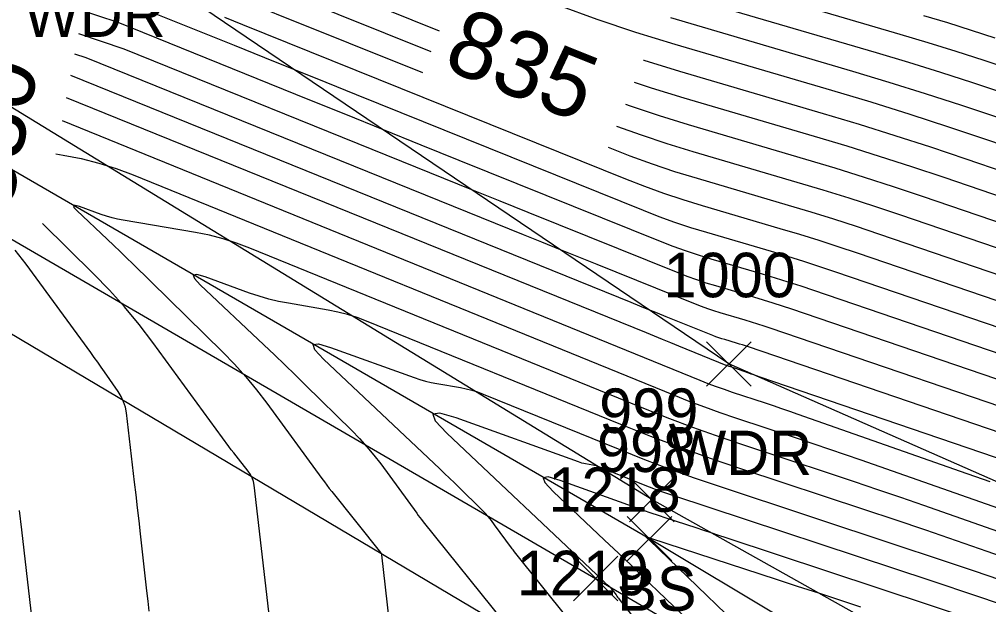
# Model space of a CAD drawing. Extents: x 1650836 to 1652450, y 332578 to 333908.
# Drawn here: x 1651871 to 1651914.59, y 332923.46 to 332949.78 of the extents above; entities that cross this region are included whole.
import ezdxf

# ---------------------------------------------------------------- set-up
doc = ezdxf.new("R2010")
doc.units = 0
for name, color, linetype in [('L_A', 7, 'Continuous'), ('L_I', 7, 'Continuous'), ('L_TIC', 7, 'Continuous'), ('LAWA', 7, 'Continuous'), ('LELB', 7, 'Continuous'), ('LSOGCMA', 7, 'Continuous'), ('LSOGCMA_T', 7, 'Continuous'), ('LSOGCMI', 7, 'Continuous'), ('P_I', 7, 'Continuous'), ('PET', 7, 'Continuous')]:
    doc.layers.add(name, color=color, linetype=linetype)

msp = doc.modelspace()

# ---------------------------------------------------------------- linework, layer by layer
at = {"layer": 'L_TIC'}
for points in [[(1651901.904, 332933.281), (1651903.904, 332935.281)], [(1651903.904, 332933.281), (1651901.904, 332935.281)], [(1651898.444, 332927.179), (1651900.444, 332929.179)], [(1651900.444, 332927.179), (1651898.444, 332929.179)], [(1651898.336, 332925.423), (1651900.336, 332927.423)], [(1651900.336, 332925.423), (1651898.336, 332927.423)], [(1651895.914, 332923.632), (1651897.914, 332925.632)], [(1651897.914, 332923.632), (1651895.914, 332925.632)]]:
    msp.add_lwpolyline(points, dxfattribs=at)
at = {"layer": 'LAWA'}
msp.add_lwpolyline([(1652029.035, 332873.993), (1652029.332, 332877.691), (1652041.456, 332881.438), (1652043.799, 332892.048), (1652028.411, 332887.059), (1652010.628, 332879.467), (1652005.763, 332881.337), (1651975.403, 332896.414), (1651937.407, 332919.099), (1651902.904, 332934.281), (1651873.829, 332953.989)], dxfattribs=at)
at = {"layer": 'LELB'}
for points in [[(1652004.611, 332876.377), (1652000.575, 332878.245), (1651971.943, 332890.057), (1651931.469, 332910.231), (1651899.444, 332928.179), (1651868.914, 332946.877)], [(1652004.611, 332876.377), (1652004.078, 332874.687), (1651998.585, 332874.498), (1651971.102, 332887.818), (1651930.139, 332907.952), (1651899.336, 332926.423), (1651867.782, 332944.676)], [(1651863.072, 332944.289), (1651896.914, 332924.632), (1651933.94, 332903.012), (1651966.422, 332886.181), (1652000.17, 332869.987)]]:
    msp.add_lwpolyline(points, dxfattribs=at)
at = {"layer": 'LSOGCMA'}
for points in [[(1651889.898, 332949.253), (1651876.744, 332954.554)], [(1651924.136, 332937.539), (1651911.612, 332941.814), (1651910.309, 332942.251), (1651909.001, 332942.674), (1651907.689, 332943.083), (1651906.372, 332943.478), (1651901.095, 332945.029), (1651899.782, 332945.433), (1651898.479, 332945.868), (1651898.268, 332945.944)], [(1651872.923, 332945.226), (1651901.605, 332933.553), (1651901.966, 332933.409), (1651902.329, 332933.272), (1651902.695, 332933.141), (1651903.062, 332933.016), (1651904.537, 332932.528), (1651904.906, 332932.406), (1651905.273, 332932.281), (1651905.641, 332932.155), (1651906.007, 332932.027), (1651913.31, 332929.464), (1651914.649, 332928.995)], [(1651876.841, 332923.16), (1651876.79, 332923.615), (1651876.739, 332924.071), (1651876.45, 332926.647), (1651876.384, 332927.228), (1651876.318, 332927.809), (1651876.25, 332928.39), (1651876.182, 332928.97), (1651875.814, 332932.076), (1651875.767, 332932.336), (1651875.69, 332932.584), (1651875.582, 332932.82), (1651875.445, 332933.045), (1651874.833, 332933.922), (1651874.68, 332934.141), (1651874.525, 332934.359), (1651874.369, 332934.576), (1651874.212, 332934.792), (1651871.299, 332938.772), (1651870.818, 332939.403)]]:
    msp.add_lwpolyline(points, dxfattribs=at)
at = {"layer": 'LSOGCMI'}
for points in [[(1651889.521, 332948.313), (1651874.913, 332954.199)], [(1651889.143, 332947.372), (1651875.915, 332952.702)], [(1651899.708, 332952.32), (1651910.596, 332949.119), (1651911.858, 332948.741), (1651913.115, 332948.349), (1651914.369, 332947.944), (1651915.617, 332947.525)], [(1651874.966, 332950.916), (1651880.655, 332948.612), (1651882.028, 332948.056), (1651883.402, 332947.501), (1651884.775, 332946.947), (1651886.149, 332946.393), (1651899.049, 332941.195), (1651899.755, 332940.92), (1651900.466, 332940.663), (1651901.184, 332940.424), (1651901.907, 332940.201), (1651904.814, 332939.347), (1651905.539, 332939.129), (1651906.262, 332938.904), (1651906.983, 332938.671), (1651907.701, 332938.43), (1651928.638, 332931.284)], [(1651900.08, 332951.064), (1651909.533, 332948.285), (1651910.983, 332947.85), (1651912.428, 332947.399), (1651913.869, 332946.934), (1651915.304, 332946.452)], [(1651929.764, 332929.72), (1651906.723, 332937.584), (1651906.151, 332937.776), (1651905.578, 332937.962), (1651905.002, 332938.141), (1651904.425, 332938.314), (1651902.111, 332938.995), (1651901.534, 332939.172), (1651900.963, 332939.362), (1651900.397, 332939.567), (1651899.835, 332939.785), (1651890.771, 332943.438), (1651889.074, 332944.122), (1651887.377, 332944.807), (1651885.681, 332945.493), (1651883.985, 332946.179), (1651875.438, 332949.64), (1651873.621, 332950.242)], [(1651921.9, 332941.842), (1651914.546, 332944.352), (1651912.804, 332944.936), (1651911.055, 332945.501), (1651909.301, 332946.048), (1651907.54, 332946.576), (1651900.486, 332948.65), (1651898.73, 332949.189), (1651896.988, 332949.771), (1651895.261, 332950.395)], [(1651880.229, 332949.871), (1651881.032, 332949.548), (1651898.263, 332942.604), (1651899.113, 332942.274), (1651899.969, 332941.965), (1651900.833, 332941.676), (1651901.704, 332941.408), (1651905.203, 332940.38), (1651906.077, 332940.118), (1651906.947, 332939.847), (1651907.814, 332939.566), (1651908.679, 332939.276), (1651927.513, 332932.848)], [(1651900.283, 332949.857), (1651908.47, 332947.45), (1651910.108, 332946.959), (1651911.742, 332946.45), (1651913.369, 332945.923), (1651914.991, 332945.379)], [(1651911.66, 332949.954), (1651912.733, 332949.632), (1651913.802, 332949.299), (1651914.868, 332948.954)], [(1651930.889, 332928.156), (1651905.745, 332936.739), (1651905.32, 332936.881), (1651904.893, 332937.019), (1651904.465, 332937.153), (1651904.035, 332937.281), (1651902.314, 332937.788), (1651901.885, 332937.919), (1651901.46, 332938.061), (1651901.039, 332938.213), (1651900.621, 332938.376), (1651893.877, 332941.093), (1651892.615, 332941.602), (1651891.353, 332942.112), (1651890.091, 332942.622), (1651888.829, 332943.133), (1651875.718, 332948.443), (1651873.668, 332949.121)], [(1651932.014, 332926.592), (1651904.767, 332935.893), (1651904.488, 332935.986), (1651904.208, 332936.077), (1651903.928, 332936.164), (1651903.646, 332936.249), (1651902.517, 332936.581), (1651902.236, 332936.667), (1651901.957, 332936.76), (1651901.68, 332936.86), (1651901.406, 332936.967), (1651896.984, 332938.749), (1651896.156, 332939.082), (1651895.328, 332939.417), (1651894.5, 332939.751), (1651893.673, 332940.086), (1651874.01, 332948.049), (1651873.495, 332948.22)], [(1651899.069, 332947.941), (1651899.08, 332947.937), (1651900.689, 332947.443), (1651907.151, 332945.543), (1651908.763, 332945.06), (1651910.37, 332944.559), (1651911.972, 332944.041), (1651913.568, 332943.506), (1651922.331, 332940.515)], [(1651933.14, 332925.028), (1651903.789, 332935.047), (1651903.657, 332935.091), (1651903.524, 332935.134), (1651903.39, 332935.176), (1651903.256, 332935.216), (1651902.72, 332935.374), (1651902.586, 332935.415), (1651902.454, 332935.459), (1651902.322, 332935.507), (1651902.192, 332935.557), (1651900.09, 332936.404), (1651899.697, 332936.563), (1651899.304, 332936.722), (1651898.91, 332936.881), (1651898.517, 332937.04), (1651873.31, 332947.248)], [(1651923.011, 332939.103), (1651912.59, 332942.66), (1651911.141, 332943.146), (1651909.686, 332943.617), (1651908.226, 332944.071), (1651906.761, 332944.511), (1651900.892, 332946.236), (1651899.431, 332946.685), (1651898.668, 332946.94)], [(1651934.265, 332923.465), (1651904.264, 332933.705), (1651904.148, 332933.745), (1651904.032, 332933.785), (1651903.917, 332933.825), (1651903.801, 332933.865), (1651903.171, 332934.086), (1651903.14, 332934.097), (1651903.108, 332934.108), (1651903.076, 332934.119), (1651903.045, 332934.13), (1651902.917, 332934.172), (1651902.886, 332934.182), (1651902.854, 332934.194), (1651902.823, 332934.206), (1651902.792, 332934.218), (1651900.66, 332935.086), (1651900.294, 332935.234), (1651899.928, 332935.383), (1651899.562, 332935.531), (1651899.197, 332935.68), (1651873.117, 332946.242)], [(1651925.262, 332935.975), (1651910.635, 332940.968), (1651909.477, 332941.356), (1651908.316, 332941.732), (1651907.151, 332942.095), (1651905.982, 332942.445), (1651901.298, 332943.822), (1651900.132, 332944.18), (1651898.976, 332944.567), (1651897.875, 332944.964)], [(1651926.387, 332934.411), (1651909.657, 332940.122), (1651908.646, 332940.461), (1651907.632, 332940.789), (1651906.614, 332941.106), (1651905.593, 332941.412), (1651901.501, 332942.615), (1651900.483, 332942.928), (1651899.473, 332943.266), (1651898.471, 332943.627), (1651897.491, 332944.009)], [(1651872.637, 332943.732), (1651872.973, 332943.675), (1651873.777, 332943.515), (1651874.568, 332943.313), (1651875.348, 332943.067), (1651876.115, 332942.779), (1651900.419, 332932.887), (1651901.11, 332932.613), (1651901.804, 332932.35), (1651902.504, 332932.1), (1651903.207, 332931.86), (1651906.03, 332930.927), (1651906.735, 332930.692), (1651907.439, 332930.454), (1651908.142, 332930.213), (1651908.844, 332929.968), (1651925.744, 332924.035)], [(1651937.156, 332918.966), (1651911.68, 332927.909), (1651910.643, 332928.271), (1651909.604, 332928.627), (1651908.564, 332928.979), (1651907.522, 332929.326), (1651903.352, 332930.705), (1651902.313, 332931.058), (1651901.28, 332931.429), (1651900.253, 332931.817), (1651899.233, 332932.222), (1651881.362, 332939.496), (1651880.767, 332939.719), (1651880.163, 332939.909), (1651879.55, 332940.066), (1651878.927, 332940.19), (1651875.672, 332940.745), (1651875.418, 332940.794), (1651875.167, 332940.854), (1651874.919, 332940.925), (1651874.674, 332941.008), (1651873.699, 332941.359), (1651873.509, 332941.414), (1651873.428, 332941.403), (1651873.454, 332941.324), (1651873.588, 332941.18), (1651874.956, 332939.889), (1651875.246, 332939.614), (1651875.534, 332939.337), (1651875.821, 332939.059), (1651876.107, 332938.78), (1651880.143, 332934.81), (1651880.674, 332934.266), (1651881.181, 332933.703), (1651881.666, 332933.119), (1651882.127, 332932.514), (1651884.607, 332929.126), (1651884.716, 332928.978), (1651884.827, 332928.832), (1651884.939, 332928.687), (1651885.053, 332928.543), (1651887.245, 332925.807), (1651887.263, 332925.782), (1651887.277, 332925.754), (1651887.287, 332925.725), (1651887.293, 332925.694), (1651887.782, 332921.328)], [(1651882.216, 332923.132), (1651881.558, 332928.832), (1651881.527, 332929.002), (1651881.473, 332929.163), (1651881.396, 332929.315), (1651881.297, 332929.457), (1651880.856, 332930.008), (1651880.746, 332930.146), (1651880.638, 332930.286), (1651880.532, 332930.426), (1651880.427, 332930.568), (1651877.004, 332935.245), (1651876.384, 332936.059), (1651875.731, 332936.845), (1651875.048, 332937.604), (1651874.333, 332938.336), (1651872.037, 332940.595)], [(1651935.951, 332918.325), (1651914.516, 332925.85), (1651913.144, 332926.328), (1651911.77, 332926.8), (1651910.393, 332927.266), (1651909.015, 332927.725), (1651903.497, 332929.549), (1651902.122, 332930.017), (1651900.755, 332930.507), (1651899.396, 332931.02), (1651898.046, 332931.557), (1651886.609, 332936.212), (1651886.187, 332936.37), (1651885.758, 332936.505), (1651885.322, 332936.617), (1651884.88, 332936.705), (1651883.098, 332937.008), (1651882.655, 332937.094), (1651882.217, 332937.199), (1651881.785, 332937.323), (1651881.357, 332937.467), (1651879.349, 332938.192), (1651878.978, 332938.299), (1651878.819, 332938.276), (1651878.87, 332938.124), (1651879.133, 332937.841), (1651881.994, 332935.14), (1651882.467, 332934.691), (1651882.938, 332934.24), (1651883.406, 332933.786), (1651883.872, 332933.33), (1651885.953, 332931.284), (1651886.3, 332930.929), (1651886.631, 332930.56), (1651886.948, 332930.178), (1651887.249, 332929.784), (1651888.87, 332927.569), (1651888.942, 332927.472), (1651889.014, 332927.377), (1651889.087, 332927.282), (1651889.162, 332927.188), (1651892.797, 332922.652)], [(1651895.696, 332922.807), (1651893.271, 332925.833), (1651893.236, 332925.877), (1651893.201, 332925.922), (1651893.167, 332925.967), (1651893.134, 332926.012), (1651892.372, 332927.053), (1651892.23, 332927.238), (1651892.082, 332927.418), (1651891.926, 332927.591), (1651891.763, 332927.758), (1651890.785, 332928.72), (1651890.566, 332928.934), (1651890.346, 332929.147), (1651890.124, 332929.359), (1651889.902, 332929.57), (1651884.677, 332934.502), (1651884.286, 332934.923), (1651884.21, 332935.15), (1651884.447, 332935.184), (1651884.999, 332935.025), (1651888.751, 332933.67), (1651889.004, 332933.585), (1651889.259, 332933.512), (1651889.518, 332933.45), (1651889.78, 332933.399), (1651890.834, 332933.219), (1651891.095, 332933.168), (1651891.353, 332933.102), (1651891.606, 332933.022), (1651891.855, 332932.928), (1651897.997, 332930.429), (1651899.106, 332929.988), (1651900.223, 332929.566), (1651901.346, 332929.163), (1651902.476, 332928.779), (1651910.508, 332926.124), (1651912.223, 332925.552), (1651913.935, 332924.973), (1651915.645, 332924.386)], [(1651916.101, 332923.146), (1651914.052, 332923.839), (1651912, 332924.522), (1651900.38, 332928.364), (1651900.031, 332928.483), (1651899.684, 332928.607), (1651899.34, 332928.737), (1651898.997, 332928.873), (1651897.102, 332929.644), (1651897.025, 332929.673), (1651896.947, 332929.698), (1651896.868, 332929.718), (1651896.787, 332929.734), (1651896.462, 332929.79), (1651896.381, 332929.805), (1651896.301, 332929.825), (1651896.222, 332929.847), (1651896.144, 332929.873), (1651890.649, 332931.857), (1651889.916, 332932.069), (1651889.601, 332932.024), (1651889.703, 332931.722), (1651890.222, 332931.163), (1651896.954, 332924.808), (1651896.998, 332924.767), (1651897.041, 332924.726), (1651897.084, 332924.685), (1651897.127, 332924.643), (1651897.344, 332924.435), (1651897.365, 332924.415), (1651897.387, 332924.395), (1651897.409, 332924.376), (1651897.432, 332924.358), (1651897.523, 332924.285), (1651897.546, 332924.266), (1651897.566, 332924.246), (1651897.586, 332924.225), (1651897.604, 332924.202), (1651897.833, 332923.892), (1651897.869, 332923.844), (1651897.905, 332923.796), (1651897.942, 332923.748), (1651897.979, 332923.7), (1651903.86, 332916.176)], [(1651914.233, 332922.676), (1651902.789, 332926.46), (1651902.451, 332926.571), (1651902.113, 332926.683), (1651901.775, 332926.794), (1651901.436, 332926.905), (1651900.083, 332927.347), (1651899.745, 332927.459), (1651899.408, 332927.573), (1651899.072, 332927.69), (1651898.737, 332927.81), (1651895.314, 332929.046), (1651894.783, 332929.199), (1651894.555, 332929.166), (1651894.629, 332928.948), (1651895.005, 332928.543), (1651897.313, 332926.364), (1651897.739, 332925.961), (1651898.165, 332925.556), (1651898.59, 332925.151), (1651899.014, 332924.744), (1651901.14, 332922.7)], [(1651870.993, 332927.693), (1651871.095, 332926.816), (1651871.666, 332921.853)], [(1651904.936, 332920.965), (1651899.332, 332926.353), (1651899.312, 332926.371), (1651899.293, 332926.39), (1651899.273, 332926.409), (1651899.253, 332926.427), (1651899.175, 332926.502), (1651899.161, 332926.517), (1651899.158, 332926.525), (1651899.166, 332926.526), (1651899.186, 332926.52), (1651899.288, 332926.484), (1651899.314, 332926.475), (1651899.339, 332926.466), (1651899.365, 332926.457), (1651899.39, 332926.448), (1651905.034, 332924.603), (1651905.983, 332924.292), (1651906.932, 332923.981), (1651907.881, 332923.668), (1651908.829, 332923.355)]]:
    msp.add_lwpolyline(points, dxfattribs=at)
at = {"layer": 'PET'}
msp.add_lwpolyline([(1651782.185, 332994.087), (1651800.504, 332980.945), (1651823.969, 332965.234), (1651861.092, 332941.311), (1651895.497, 332920.881), (1651932.1, 332899.878), (1651964.344, 332882.546), (1651997.084, 332865.287), (1652030.302, 332847.665), (1652049.548, 332837.673), (1652081.974, 332820.953), (1652121.026, 332800.401), (1652157.819, 332781.161), (1652191.945, 332763.077), (1652232.596, 332742.33), (1652251.93, 332731.59), (1652295.202, 332708.727), (1652345.726, 332682.336), (1652379.152, 332664.868), (1652402.111, 332652.828)], dxfattribs=at)

# ---------------------------------------------------------------- texts
at = {"layer": 'L_A'}
for s, p in [('WDR', (1651871.191, 332948.989)), ('WDR', (1651900.266, 332929.281)), ('BS', (1651897.885, 332923.179))]:
    msp.add_text(s, height=2, dxfattribs=at).set_placement(p)
at = {"layer": 'L_I'}
for s, p in [('1000', (1651899.967, 332937.281)), ('999', (1651897.074, 332931.179)), ('998', (1651896.974, 332929.423)), ('1218', (1651894.788, 332927.632))]:
    msp.add_text(s, height=2, dxfattribs=at).set_placement(p)
at = {"layer": 'LSOGCMA_T'}
for s, rotation, p in [('835', 338.1321, (1651889.965, 332947.613)), ('830', 79.1734, (1651870.613, 332941.136))]:
    msp.add_text(s, height=3, rotation=rotation, dxfattribs=at).set_placement(p)
at = {"layer": 'P_I'}
msp.add_text('1219', height=2, dxfattribs=at).set_placement((1651893.364, 332923.881))

doc.saveas('drawing.dxf')
